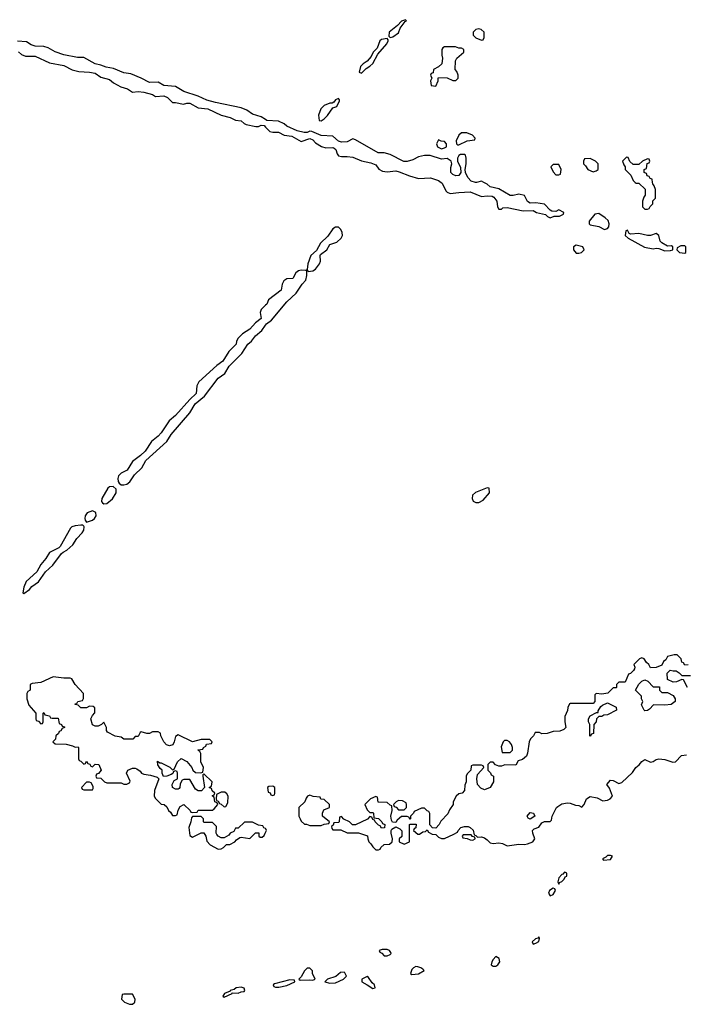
# Model space of a CAD drawing. Header units: inches. Extents: x 2701323 to 2964515, y 494916 to 722124.
# Tile 634 of 656: x 2908282 to 2912941, y 664254 to 671138. Entities that reach past the tile are written whole.
import ezdxf

# ---------------------------------------------------------------- set-up
doc = ezdxf.new("R2010")
doc.units = ezdxf.units.IN
doc.header["$MEASUREMENT"] = 0
for name, color, linetype in [('C9606', 7, 'Continuous'), ('C9607', 7, 'Continuous'), ('C9616', 7, 'Continuous'), ('C9617', 7, 'Continuous')]:
    doc.layers.add(name, color=color, linetype=linetype)

msp = doc.modelspace()

# ---------------------------------------------------------------- linework, layer by layer
at = {"layer": 'C9606', "color": 2, "elevation": 2}
for points in [[(2910000, 669141.7), (2909969, 669111), (2909963.1, 669090), (2909970.4, 669049.6), (2909930, 669019.3), (2909890, 668975.1), (2909838.4, 668941.6), (2909808.2, 668911.8), (2909798, 668890), (2909795.5, 668870), (2909742.8, 668817.2), (2909700.7, 668750), (2909659.9, 668720.1), (2909534.4, 668605.6), (2909521.1, 668578.9), (2909515.1, 668524.9), (2909470, 668482.7), (2909370.3, 668369.7), (2909326.4, 668333.6), (2909270.5, 668250), (2909250, 668226.6), (2909202, 668190), (2909158.8, 668121.1), (2909127.3, 668090), (2909070.6, 668050), (2909032, 667988), (2908990, 667967), (2908973, 667950), (2908967.7, 667930), (2908970.6, 667910), (2908977.5, 667897.5), (2908990, 667886.8), (2909010, 667884.9), (2909030, 667890.5), (2909052.7, 667907.3), (2909084, 667956), (2909136, 668004), (2909164.4, 668055.6), (2909311.3, 668188.7), (2909341.7, 668238.3), (2909471.2, 668388.9), (2909507.9, 668452.1), (2909574, 668506), (2909668.4, 668631.6), (2909716.6, 668663.4), (2909745.3, 668714.7), (2909835.1, 668804.9), (2909877, 668870), (2909900.9, 668890), (2909930, 668927.7), (2909974.7, 668965.3), (2910000, 669002)], [(2910000, 665482.7), (2909987.3, 665487.3), (2909982, 665502), (2909950, 665506), (2909910, 665528), (2909852.7, 665527.3), (2909810, 665486), (2909790, 665486), (2909778, 665462), (2909754, 665450), (2909743.6, 665436.4), (2909710, 665418), (2909690, 665418), (2909668.7, 665428.7), (2909660.2, 665440.2), (2909655.3, 665450), (2909656.4, 665496.4), (2909630, 665526), (2909570, 665526), (2909566, 665530), (2909566, 665550), (2909550, 665566), (2909490, 665566), (2909482, 665558), (2909478, 665530), (2909464.7, 665490), (2909470, 665434), (2909490, 665422), (2909550, 665452), (2909570, 665454), (2909582, 665430), (2909590, 665394), (2909614, 665370), (2909670, 665338), (2909690, 665342), (2909706, 665350), (2909728.4, 665371.6), (2909750, 665372), (2909786, 665390), (2909796.4, 665403.6), (2909820.4, 665419.6), (2909830, 665422), (2909890, 665414), (2909930, 665454), (2909952.7, 665452.7), (2909954, 665430), (2909963.6, 665423.6), (2909976.4, 665423.6), (2909990, 665434), (2909998, 665450), (2910000, 665455)]]:
    msp.add_lwpolyline(points, dxfattribs=at)
for points in [[(2908934.2, 667874.2), (2908910, 667872.7), (2908898.4, 667861.6), (2908856.3, 667790), (2908854, 667770), (2908860.9, 667760.9), (2908870, 667754), (2908890, 667755.5), (2908931.2, 667788.9), (2908957, 667830), (2908956.2, 667856.2)], [(2908790, 667705.1), (2908754, 667690), (2908739.1, 667670), (2908736.3, 667650), (2908738.8, 667638.8), (2908750, 667624.7), (2908790, 667639.3), (2908803.7, 667650), (2908817, 667670), (2908813.3, 667693.3)], [(2908710, 667603.7), (2908670, 667598.9), (2908647.4, 667592.6), (2908636.7, 667583.3), (2908564.1, 667455.9), (2908554.9, 667445.1), (2908490, 667413.2), (2908464, 667370), (2908430, 667329.2), (2908401.3, 667278.7), (2908327.3, 667210), (2908311, 667171), (2908304.7, 667130), (2908310, 667126), (2908350, 667154.8), (2908365.8, 667174.2), (2908412.8, 667207.2), (2908462.6, 667277.4), (2908514.7, 667325.3), (2908575.3, 667404.7), (2908585.1, 667414.9), (2908611.2, 667428.8), (2908652.9, 667467.1), (2908682, 667510), (2908719.5, 667550), (2908729.5, 667570), (2908732.9, 667592.9), (2908730, 667598), (2908723.1, 667603.1)], [(2908516.9, 666543.1), (2908430, 666504), (2908370, 666498), (2908354, 666490), (2908354, 666450), (2908338, 666442), (2908332.7, 666427.3), (2908332, 666390), (2908346.4, 666346.4), (2908394, 666290), (2908394, 666250), (2908398, 666238), (2908412.7, 666232.7), (2908430, 666214), (2908442, 666218), (2908446, 666230), (2908446, 666290), (2908450, 666294), (2908458, 666278), (2908490, 666272), (2908498, 666258), (2908510, 666254), (2908550, 666254), (2908558, 666218), (2908574, 666210), (2908578, 666198), (2908594, 666194), (2908594, 666190), (2908578, 666182), (2908570, 666166), (2908558, 666162), (2908552.7, 666147.3), (2908534, 666130), (2908532.7, 666107.3), (2908514, 666090), (2908530, 666074), (2908607.3, 666072.7), (2908650, 666062), (2908670, 666052), (2908690, 666054), (2908694, 666050), (2908694, 665970), (2908698, 665958), (2908710, 665954), (2908730, 665934), (2908742, 665938), (2908750, 665954), (2908758, 665938), (2908772.7, 665932.7), (2908778, 665918), (2908790, 665914), (2908810, 665934), (2908834, 665930), (2908852, 665890), (2908832.7, 665867.3), (2908818, 665862), (2908814, 665850), (2908818, 665838), (2908850, 665834), (2908874, 665810), (2908890, 665802), (2908990, 665802), (2909010, 665792), (2909030, 665792), (2909050, 665802), (2909054.6, 665814.6), (2909028, 665870), (2909038, 665890), (2909070, 665904.7), (2909090, 665904.7), (2909099.8, 665899.8), (2909123.6, 665883.6), (2909134, 665870), (2909150, 665862), (2909196.9, 665856.9), (2909242, 665842), (2909254, 665830), (2909224.7, 665750), (2909222, 665710), (2909230, 665694), (2909270, 665654), (2909291.6, 665651.6), (2909310, 665634), (2909322, 665610), (2909336.9, 665596.9), (2909350, 665574), (2909370, 665574), (2909382, 665578), (2909388.4, 665611.6), (2909403.1, 665636.9), (2909430, 665652), (2909474, 665610), (2909478, 665598), (2909490, 665594), (2909522, 665598), (2909530, 665612), (2909630, 665612), (2909640.4, 665619.6), (2909666, 665650), (2909662, 665662), (2909646, 665670), (2909642, 665702), (2909628.4, 665708.4), (2909630, 665714), (2909642, 665718), (2909646, 665730), (2909627.3, 665747.3), (2909622, 665762), (2909606, 665770), (2909622, 665778), (2909626, 665810), (2909570, 665866), (2909562, 665858), (2909562, 665850), (2909574, 665770), (2909552.7, 665747.3), (2909530, 665746), (2909510, 665758), (2909470, 665826), (2909430, 665826), (2909418, 665822), (2909403.6, 665796.4), (2909402, 665770), (2909396.9, 665763.1), (2909390, 665758), (2909370, 665758), (2909349, 665769), (2909348, 665790), (2909362, 665818), (2909386, 665830), (2909386, 665870), (2909382, 665882), (2909370, 665886), (2909358, 665882), (2909352.7, 665867.3), (2909339.6, 665860.4), (2909310, 665848), (2909287.3, 665847.3), (2909278, 665870), (2909278, 665890), (2909263.1, 665903.1), (2909248.4, 665928.4), (2909246, 665954), (2909262, 665942), (2909270, 665942), (2909331.6, 665911.6), (2909350, 665894), (2909362, 665898), (2909386, 665950), (2909410, 665972), (2909450, 665952), (2909484.7, 665910), (2909491.6, 665891.6), (2909510, 665874), (2909547.3, 665872.7), (2909562, 665878), (2909566, 665910), (2909548.8, 665948.9), (2909547.3, 666007.3), (2909542, 666022), (2909526, 666030), (2909530, 666034), (2909562, 666038), (2909566, 666050), (2909582, 666058), (2909587.3, 666072.7), (2909622, 666078), (2909626, 666090), (2909610, 666106), (2909550, 666106), (2909490, 666088), (2909390, 666138), (2909370, 666126), (2909362, 666090), (2909351.2, 666068.9), (2909330, 666062), (2909309.1, 666069.1), (2909288.8, 666088.9), (2909268, 666130), (2909266, 666150), (2909250, 666158), (2909210, 666158), (2909190, 666148), (2909170, 666148), (2909130, 666158), (2909124.7, 666155.3), (2909110, 666126), (2909090, 666126), (2909071.6, 666108.4), (2909010, 666108), (2908990, 666122), (2908948.4, 666128.4), (2908896.4, 666156.4), (2908888.4, 666168.4), (2908888, 666190), (2908870, 666226), (2908854, 666210), (2908830, 666198), (2908810, 666198), (2908790, 666208), (2908778, 666250), (2908790, 666274), (2908807.3, 666292.7), (2908807.3, 666327.3), (2908796.4, 666336.4), (2908770, 666338), (2908750, 666326), (2908710, 666326), (2908690, 666346), (2908669.1, 666349.1), (2908670, 666354), (2908682, 666358), (2908688.4, 666371.6), (2908722, 666378), (2908727.3, 666392.7), (2908727.3, 666427.3), (2908668.8, 666488.9), (2908646, 666530), (2908635.3, 666535.3), (2908590, 666533.2)], [(2908770, 665806), (2908750, 665806), (2908714, 665770), (2908718, 665758), (2908730, 665754), (2908790, 665754), (2908796.4, 665763.6), (2908796.4, 665776.4), (2908782, 665802)], [(2909690, 665738), (2909658, 665722), (2909654, 665690), (2909658, 665678), (2909670, 665674), (2909678, 665658), (2909690, 665654), (2909710, 665634), (2909722, 665638), (2909736.4, 665663.6), (2909738, 665710), (2909730, 665726), (2909716.4, 665736.4)], [(2909070, 664326), (2909010, 664326), (2908998, 664322), (2908994, 664290), (2909014, 664270), (2909050, 664254), (2909070, 664254), (2909086, 664270), (2909088, 664290)], [(2909830, 664373.2), (2909794, 664370), (2909782, 664358), (2909754, 664350), (2909754, 664346), (2909714, 664330), (2909702, 664310), (2909710, 664304.7), (2909766, 664330), (2909766, 664334), (2909810, 664332), (2909830, 664342), (2909850, 664344.7), (2909855.3, 664350), (2909850, 664366)]]:
    msp.add_lwpolyline(points, close=True, dxfattribs=at)
at = {"layer": 'C9607', "color": 2, "elevation": 2}
for points in [[(2910000, 670439.7), (2909970, 670459.3), (2909910, 670477), (2909870, 670505.1), (2909830, 670521.2), (2909650, 670558), (2909590, 670575.1), (2909530, 670602.7), (2909430, 670636), (2909371.8, 670671.8), (2909290, 670677.2), (2909250, 670701.2), (2909190, 670698), (2909130, 670729.3), (2909058.6, 670758.6), (2909010, 670766.6), (2908937.5, 670797.5), (2908885.4, 670805.4), (2908850, 670821.2), (2908810, 670829.3), (2908730, 670874), (2908685.4, 670874.6), (2908590, 670892.3), (2908530, 670912.7), (2908481.6, 670941.6), (2908450, 670949.6), (2908390, 670952.3), (2908362, 670962), (2908330, 670982.7), (2908267.2, 670987.2)], [(2908274.4, 670914.4), (2908295.2, 670895.2), (2908323.1, 670883.1), (2908390, 670883), (2908490, 670835.5), (2908590, 670818), (2908648.2, 670788.2), (2908695.2, 670775.2), (2908770.5, 670770.5), (2908810, 670763), (2908850, 670736.3), (2908910, 670720.7), (2908937.5, 670697.5), (2908988, 670668), (2909034.8, 670654.8), (2909070, 670631.3), (2909110, 670634.8), (2909150.7, 670630.7), (2909210, 670614.8), (2909230, 670600.7), (2909290, 670604.9), (2909314.2, 670594.2), (2909350, 670558), (2909370, 670558.8), (2909427.7, 670547.7), (2909450, 670555.5), (2909470, 670554), (2909530, 670521), (2909595.9, 670515.9), (2909690.5, 670470.5), (2909753.7, 670453.7), (2909790, 670436), (2909830, 670430.8), (2909850, 670411.3), (2909865.4, 670405.4), (2909931.6, 670391.6), (2909950, 670391.3), (2909970, 670401), (2909990, 670398), (2910000, 670387.5)]]:
    msp.add_lwpolyline(points, dxfattribs=at)
at = {"layer": 'C9616', "color": 2, "elevation": 2}
for points in [[(2911227.4, 670000), (2911234.4, 669994.4), (2911261.1, 669941.1), (2911270, 669931), (2911290, 669922.8), (2911350, 669930.7), (2911430, 669934), (2911510, 669900.7), (2911550, 669906.8), (2911583.5, 669903.5), (2911596.3, 669896.3), (2911616, 669870), (2911622, 669830), (2911630, 669814), (2911650, 669814), (2911658, 669822), (2911690, 669826), (2911801.4, 669801.4), (2911870, 669804.7), (2911894, 669790), (2911956.9, 669776.9), (2911970, 669762), (2911990, 669752), (2912016.4, 669763.6), (2912054.6, 669765.4), (2912082, 669778), (2912086, 669790), (2912050, 669808), (2912030, 669798), (2912000.4, 669800.4), (2911990, 669806), (2911950, 669848), (2911890, 669858), (2911850, 669855.3), (2911830, 669868), (2911809, 669909), (2911770, 669919), (2911730, 669908.7), (2911710, 669908.7), (2911630, 669955.3), (2911569.1, 669969.1), (2911548.8, 669988.9), (2911526.2, 670000)], [(2911474.4, 670000), (2911470, 669999), (2911467.1, 670000)], [(2912584, 670000), (2912590, 669994), (2912610, 669994), (2912652.7, 669952.7), (2912654, 669910), (2912643.6, 669896.4), (2912634, 669870), (2912634, 669830), (2912650, 669814), (2912670, 669814), (2912682, 669818), (2912687.3, 669832.7), (2912706, 669850), (2912707.3, 669872.7), (2912726, 669890), (2912726, 669950), (2912716.4, 669976.4), (2912706, 669990), (2912704.7, 670000)], [(2910000, 669002), (2910007.3, 669012.7), (2910042, 669038), (2910150, 669164.9), (2910215.1, 669224.9), (2910257, 669290), (2910282.6, 669317.4), (2910289.8, 669350), (2910288.7, 669388.7), (2910276.3, 669383.7), (2910250, 669385.7), (2910230, 669381.1), (2910212.9, 669367.1), (2910191.5, 669328.5), (2910150, 669325.7), (2910127.8, 669312.2), (2910117.3, 669290), (2910110, 669246), (2910021.7, 669178.3), (2910008.4, 669150), (2910000, 669141.7)], [(2912952.7, 666627.3), (2912930, 666626), (2912922, 666642), (2912910, 666646), (2912906, 666670), (2912876.4, 666696.4), (2912856.4, 666696.4), (2912810, 666686), (2912796.9, 666663.1), (2912782, 666650), (2912770, 666626), (2912730, 666608), (2912690, 666606), (2912678, 666630), (2912663.1, 666643.1), (2912646, 666670), (2912630, 666675.3), (2912614, 666670), (2912574, 666630), (2912582, 666610), (2912579.6, 666600.4), (2912572.7, 666587.3), (2912550, 666566), (2912538, 666562), (2912512.7, 666507.3), (2912470, 666506), (2912454, 666490), (2912454, 666470), (2912450, 666466), (2912430, 666466), (2912391.6, 666428.4), (2912350, 666422), (2912310, 666426), (2912302, 666418), (2912302, 666370), (2912290, 666358), (2912130, 666358), (2912125.4, 666354.6), (2912112, 666330), (2912111.6, 666308.4), (2912092.7, 666267.3), (2912092, 666230), (2912098, 666190), (2912085.4, 666174.6), (2912056.9, 666163.1), (2912010, 666162), (2911967.3, 666147.3), (2911930, 666146), (2911914.6, 666154.6), (2911884.7, 666155.3), (2911872, 666130), (2911852, 666110), (2911842, 666090), (2911831.3, 666010), (2911824.7, 665990), (2911795.3, 665964.7), (2911764.7, 665955.3), (2911750, 665926), (2911672.7, 665927.3), (2911650, 665918), (2911630, 665918), (2911607.3, 665927.3), (2911590, 665946), (2911570, 665946), (2911554, 665930), (2911554, 665890), (2911572.7, 665872.7), (2911578, 665858), (2911594, 665850), (2911594, 665810), (2911571, 665769), (2911530, 665754), (2911504.7, 665764.7), (2911482, 665790), (2911478, 665830), (2911480.4, 665859.6), (2911526, 665910), (2911522, 665922), (2911510, 665926), (2911450, 665926), (2911438, 665922), (2911434, 665890), (2911410, 665866), (2911402, 665850), (2911402, 665810), (2911392.7, 665787.3), (2911391.6, 665748.4), (2911374, 665730), (2911350, 665726), (2911331.6, 665708.4), (2911312, 665670), (2911311.3, 665650), (2911286.4, 665613.6), (2911275.3, 665584.7), (2911225.4, 665534.6), (2911214, 665510), (2911190, 665486), (2911167.3, 665487.3), (2911148, 665508), (2911147.3, 665587.3), (2911142, 665602), (2911130, 665606), (2911110, 665626), (2911090, 665626), (2911038, 665602), (2911034, 665590), (2911014, 665570), (2911014, 665550), (2911010, 665546), (2911002, 665562), (2910990, 665566), (2910950, 665566), (2910919.6, 665540.4), (2910910, 665526), (2910887.3, 665527.3), (2910880.4, 665540.4), (2910875.3, 665570), (2910886, 665610), (2910882, 665642), (2910870, 665646), (2910850, 665666), (2910787.3, 665667.3), (2910782, 665702), (2910770, 665706), (2910734, 665690), (2910694, 665650), (2910710, 665614), (2910722, 665602), (2910730, 665594), (2910750, 665594), (2910754, 665590), (2910758, 665558), (2910790, 665554), (2910814, 665530), (2910818, 665518), (2910834, 665510), (2910832.7, 665487.3), (2910810, 665486), (2910802, 665502), (2910790, 665506), (2910766, 665530), (2910762, 665542), (2910750, 665546), (2910742, 665562), (2910730, 665566), (2910711.6, 665548.4), (2910630, 665508), (2910608.4, 665508.4), (2910586, 665530), (2910547.3, 665547.3), (2910530, 665566), (2910518, 665562), (2910514, 665530), (2910510, 665526), (2910478, 665522), (2910472.7, 665507.3), (2910462, 665498), (2910463.6, 665483.6), (2910470, 665474), (2910527.3, 665472.7), (2910570, 665452), (2910650, 665452), (2910712, 665432), (2910714, 665410), (2910722, 665390), (2910736.9, 665376.9), (2910750, 665354), (2910770, 665334), (2910790, 665334), (2910802, 665338), (2910806, 665350), (2910828.4, 665371.6), (2910867.3, 665372.7), (2910886, 665390), (2910888, 665410), (2910878, 665450), (2910878, 665470), (2910882, 665478), (2910910, 665494), (2910939.8, 665479.8), (2910952.7, 665467.3), (2910952, 665428), (2910934, 665410), (2910934, 665390), (2910970, 665374), (2911006, 665390), (2911006, 665510), (2911010, 665514), (2911052.7, 665512.7), (2911051.6, 665488.4), (2911038, 665482), (2911034, 665470), (2911063.6, 665443.6), (2911076.4, 665443.6), (2911100.4, 665459.6), (2911118, 665462), (2911130, 665474), (2911138, 665458), (2911163.6, 665443.6), (2911190, 665442), (2911210, 665422), (2911230, 665414), (2911250, 665414), (2911316.4, 665443.6), (2911342, 665458), (2911346, 665470), (2911366, 665490), (2911390, 665496), (2911416, 665496), (2911431.3, 665491.3), (2911451.3, 665471.3), (2911458, 665438), (2911470, 665434), (2911482, 665422), (2911510, 665424.7), (2911530, 665418), (2911550, 665404.7), (2911570, 665382.8), (2911590, 665378.8), (2911630, 665382.8), (2911657.3, 665377.3), (2911690, 665362.8), (2911770, 665374.8), (2911810, 665371), (2911830, 665376), (2911868.8, 665391.1), (2911882, 665410), (2911868, 665450), (2911866, 665470), (2911878, 665482), (2911910, 665492), (2911930, 665522), (2911948.8, 665531.1), (2911990, 665532), (2911999, 665541), (2912004, 665570), (2912034, 665630), (2912042, 665638), (2912070, 665654.8), (2912110, 665662.8), (2912130, 665661), (2912165.4, 665645.4), (2912190, 665644.7), (2912210, 665632), (2912228, 665650), (2912244, 665690), (2912270, 665706.8), (2912316.8, 665696.8), (2912356.9, 665676.9), (2912390, 665680.7), (2912408.7, 665690), (2912424, 665710), (2912404.7, 665764.7), (2912386, 665790), (2912410, 665822), (2912430, 665818), (2912470, 665798), (2912490, 665804.7), (2912564.7, 665875.3), (2912589, 665910), (2912612.3, 665927.7), (2912630, 665951.3), (2912650, 665964.7), (2912690, 665946), (2912710, 665951.3), (2912730, 665966), (2912750, 665970.8), (2912790, 665966), (2912846.4, 665946.4), (2912866, 665950), (2912907.3, 665992.7), (2912942, 665998)], [(2912948.8, 666468.9), (2912922, 666522), (2912910, 666526), (2912871.6, 666508.4), (2912850, 666506), (2912810, 666526), (2912806, 666570), (2912828.7, 666591.3), (2912850, 666584.7), (2912870, 666584.7), (2912892, 666572), (2912910, 666554), (2912970, 666554)], [(2910000, 665455), (2910006, 665470), (2910002, 665482), (2910000, 665482.7)]]:
    msp.add_lwpolyline(points, dxfattribs=at)
for points in [[(2912330, 669782), (2912302, 669778), (2912262, 669730), (2912262, 669710), (2912270, 669704.7), (2912330, 669691.3), (2912370, 669671), (2912390, 669678), (2912399, 669690), (2912401.2, 669710), (2912393.6, 669733.6), (2912373.6, 669753.6)], [(2910490, 669687.3), (2910470, 669675.1), (2910435.6, 669624.4), (2910385.3, 669574.8), (2910355.2, 669524.8), (2910316.3, 669490), (2910295.5, 669430), (2910290.7, 669390.7), (2910298, 669378), (2910330, 669383), (2910350, 669394), (2910378, 669430), (2910384.5, 669450), (2910381.2, 669490), (2910384.5, 669495.5), (2910429.3, 669530), (2910450, 669567.3), (2910498.4, 669581.6), (2910529.5, 669610.5), (2910537.2, 669630), (2910536, 669650), (2910526.6, 669670), (2910510, 669686.6)], [(2912530, 669666), (2912518, 669662), (2912514, 669630), (2912534, 669610), (2912648.6, 669548.5), (2912710, 669536), (2912730, 669541), (2912750, 669538), (2912790, 669521), (2912830, 669524.7), (2912846, 669530), (2912846, 669550), (2912838, 669558), (2912810, 669555.3), (2912770, 669578), (2912758, 669590), (2912748, 669630), (2912730, 669642), (2912690.8, 669629.2), (2912670, 669629.3), (2912610, 669642.7), (2912550, 669638), (2912542, 669642)], [(2912170, 669562), (2912152, 669550), (2912151.3, 669530), (2912170, 669506), (2912190, 669506), (2912208.8, 669511.1), (2912228, 669530), (2912218, 669550)], [(2912930, 669558), (2912903.6, 669556.4), (2912878, 669542), (2912874, 669530), (2912894, 669510), (2912930, 669504.7), (2912938, 669510), (2912938, 669550)], [(2911550, 667866), (2911467.1, 667832.9), (2911446.4, 667813.6), (2911444.7, 667790), (2911451.6, 667771.6), (2911470, 667762), (2911490, 667762), (2911520.4, 667779.6), (2911566, 667830), (2911562, 667862)], [(2912770, 666434), (2912810, 666434), (2912850, 666414), (2912862, 666390), (2912862, 666370), (2912834, 666350), (2912790, 666346), (2912712.7, 666347.3), (2912683.6, 666316.4), (2912670, 666308), (2912650, 666306), (2912646, 666310), (2912628.8, 666348.9), (2912638, 666370), (2912628, 666390), (2912627.3, 666407.3), (2912586, 666450), (2912608.7, 666491.3), (2912630, 666514), (2912650, 666522), (2912672.7, 666512.7), (2912710, 666474), (2912752.7, 666472.7), (2912754, 666450)], [(2912270, 666126), (2912266, 666130), (2912266, 666210), (2912258, 666230), (2912258, 666250), (2912268.8, 666271.1), (2912314, 666294), (2912326, 666294), (2912326, 666306), (2912344, 666336), (2912354.6, 666345.4), (2912390, 666362), (2912451.2, 666331.1), (2912454, 666310), (2912390, 666278), (2912364.7, 666275.3), (2912350, 666266), (2912330, 666266), (2912314, 666250), (2912311.6, 666228.4), (2912294, 666210), (2912291.6, 666148.4), (2912278, 666142)], [(2911690, 666098), (2911670, 666098), (2911662, 666090), (2911646.4, 666053.6), (2911654, 666014), (2911710, 666014), (2911726, 666030), (2911726, 666050), (2911718, 666070), (2911706, 666090)], [(2910050, 665778), (2910023.6, 665776.4), (2910014, 665770), (2910018, 665738), (2910032.7, 665732.7), (2910038, 665718), (2910050, 665714), (2910062, 665718), (2910066, 665730), (2910066, 665770)], [(2910310, 665715.3), (2910294, 665710), (2910283.6, 665696.4), (2910274, 665670), (2910234, 665630), (2910234, 665570), (2910242, 665550), (2910250, 665534), (2910272.7, 665512.7), (2910287.3, 665512.7), (2910310, 665504.7), (2910390, 665504.7), (2910410, 665514), (2910442, 665518), (2910446, 665530), (2910398, 665570), (2910398, 665590), (2910407.3, 665612.7), (2910446, 665630), (2910446, 665650), (2910410, 665686), (2910387.3, 665687.3), (2910382, 665702), (2910332.7, 665707.3)], [(2910930, 665678), (2910914, 665670), (2910894, 665650), (2910898, 665638), (2910912.7, 665632.7), (2910930, 665614), (2910970, 665614), (2910986, 665630), (2910986, 665650), (2910982, 665662), (2910956.4, 665676.4)], [(2911850, 665548.7), (2911836.4, 665556.4), (2911828, 665570), (2911850, 665596), (2911874, 665590), (2911882, 665570)], [(2911438, 665438), (2911382, 665438), (2911374, 665430), (2911378, 665418), (2911410, 665414), (2911430, 665404.7), (2911450, 665402), (2911466, 665410), (2911462, 665422), (2911447.3, 665427.3)], [(2912410, 665295.3), (2912390, 665294), (2912378, 665282), (2912354, 665270), (2912362, 665262), (2912410, 665266), (2912426, 665290)], [(2912090, 665178), (2912076.9, 665163.1), (2912070, 665162), (2912050, 665138), (2912042, 665110), (2912050, 665094), (2912055.3, 665104.7), (2912070, 665112), (2912088, 665130), (2912095.3, 665144.7), (2912106, 665150), (2912106, 665170), (2912096.4, 665176.4)], [(2912010, 665066), (2911984.7, 665050), (2911978, 665030), (2911990, 665012), (2912010, 665022), (2912026, 665050), (2912022, 665062)], [(2911910, 664726), (2911903.6, 664716.4), (2911887.3, 664712.7), (2911864.7, 664690), (2911870, 664674), (2911890, 664681), (2911910, 664694), (2911914.6, 664714.6)], [(2910850, 664638), (2910816.4, 664636.4), (2910794, 664630), (2910798, 664618), (2910812.7, 664612.7), (2910830, 664594), (2910850, 664594), (2910870, 664602), (2910878, 664610), (2910876.4, 664616.4), (2910866, 664630)], [(2911610, 664588), (2911590, 664568), (2911581, 664550), (2911578, 664530), (2911590, 664521), (2911610, 664520.7), (2911624, 664530), (2911637.2, 664550), (2911633.6, 664573.6)], [(2911050, 664518), (2911034, 664510), (2911023.6, 664496.4), (2911014, 664470), (2911022, 664462), (2911070, 664466.8), (2911108, 664490), (2911100.4, 664500.4), (2911086, 664510), (2911063.6, 664516.4)], [(2910310, 664506), (2910290, 664506), (2910272, 664488), (2910250, 664446), (2910234, 664430), (2910242, 664422), (2910310, 664426), (2910330, 664422), (2910346, 664430), (2910328.4, 664468.4), (2910327.3, 664487.3)], [(2910550, 664478), (2910523.6, 664476.4), (2910491.6, 664448.4), (2910434, 664430), (2910414, 664410), (2910450, 664401), (2910490, 664404), (2910546, 664430), (2910566, 664450), (2910554.6, 664474.6)], [(2910710, 664448), (2910674, 664430), (2910674, 664410), (2910711.3, 664391.3), (2910750, 664364.7), (2910766, 664370), (2910762, 664390), (2910744.7, 664404.7), (2910720.4, 664440.4)], [(2910170, 664426), (2910062, 664398), (2910054, 664390), (2910058, 664378), (2910070, 664374), (2910094, 664374), (2910150, 664386), (2910206, 664410), (2910202, 664422)]]:
    msp.add_lwpolyline(points, close=True, dxfattribs=at)
at = {"layer": 'C9617', "color": 2, "elevation": 2}
for points in [[(2910978, 671138), (2910950, 671128), (2910922.8, 671097.2), (2910864.7, 671050), (2910862, 671022), (2910870, 671014), (2910890, 671018), (2910930, 671046), (2910942, 671078), (2910975.3, 671124.7), (2910986, 671130)], [(2911490, 671074), (2911470, 671068.7), (2911451.3, 671050), (2911452, 671030), (2911470, 671012), (2911510, 670994), (2911522, 670998), (2911527.3, 671012.7), (2911528, 671050), (2911506, 671070)], [(2910850, 671006), (2910810, 670999), (2910798, 670990), (2910781, 670939), (2910752, 670910), (2910738.8, 670881.2), (2910711.2, 670848.9), (2910682, 670830), (2910664.7, 670810), (2910654, 670770), (2910670, 670764.7), (2910703.1, 670796.9), (2910730, 670812), (2910750, 670832), (2910784, 670896), (2910848.7, 670970), (2910858, 670990), (2910858, 670998)], [(2911328.4, 670948.4), (2911250, 670948), (2911239.6, 670940.4), (2911232, 670930), (2911232, 670890), (2911238, 670870), (2911232, 670830), (2911210, 670808), (2911174, 670790), (2911172.7, 670767.3), (2911158, 670762), (2911154, 670750), (2911162, 670730), (2911154, 670710), (2911158, 670678), (2911190, 670674), (2911206, 670710), (2911206, 670730), (2911210, 670734), (2911270, 670732), (2911310, 670714), (2911330, 670714), (2911346, 670730), (2911346, 670750), (2911336.4, 670776.4), (2911326, 670790), (2911328.7, 670850), (2911338, 670870), (2911386, 670910), (2911386, 670930), (2911370, 670938), (2911350, 670938)], [(2910510, 670586), (2910490, 670578), (2910478, 670562), (2910464.7, 670555.3), (2910450, 670554), (2910410, 670537.2), (2910385.8, 670514.2), (2910371.3, 670470), (2910374, 670434), (2910390, 670432), (2910410, 670444.7), (2910432.5, 670467.5), (2910470, 670522), (2910498, 670530), (2910518, 670570), (2910518, 670578)], [(2911210, 670298), (2911194, 670270), (2911202, 670250), (2911230, 670234), (2911250, 670242), (2911266, 670250), (2911266, 670270), (2911250, 670286), (2911228, 670288)], [(2911370, 670348), (2911352, 670330), (2911332, 670290), (2911334, 670270), (2911342, 670262), (2911350, 670262), (2911410, 670292), (2911462, 670298), (2911466, 670310), (2911446, 670330), (2911407.3, 670347.3)], [(2912270, 670168), (2912230, 670166), (2912222, 670150), (2912222, 670130), (2912236.9, 670116.9), (2912251.6, 670091.6), (2912290, 670074), (2912310, 670082), (2912326, 670090), (2912326, 670130), (2912306, 670150)], [(2912050, 670126), (2912010, 670126), (2911994, 670110), (2912010, 670074), (2912030, 670054), (2912050, 670054), (2912062, 670058), (2912066, 670090)]]:
    msp.add_lwpolyline(points, close=True, dxfattribs=at)
for points in [[(2911467.1, 670000), (2911438, 670010), (2911414.6, 670034.6), (2911398, 670070), (2911395.3, 670090), (2911402, 670130), (2911402, 670170), (2911398, 670190), (2911390, 670195.3), (2911363.6, 670196.4), (2911351.6, 670188.4), (2911342, 670170), (2911342, 670150), (2911363.6, 670103.6), (2911364.7, 670070), (2911350, 670048), (2911330, 670045.2), (2911310, 670055.3), (2911295.3, 670070), (2911294.6, 670105.4), (2911302, 670130), (2911298, 670150), (2911270, 670168), (2911230, 670162), (2911150, 670188.7), (2911110, 670189), (2911070, 670179), (2911030, 670159), (2910990, 670146), (2910966.6, 670146.6), (2910870, 670196), (2910830, 670206), (2910787.2, 670207.2), (2910630, 670299), (2910610, 670304), (2910570, 670283.7), (2910530, 670280.9), (2910509.5, 670289.5), (2910470, 670322.7), (2910389.4, 670329.4), (2910323.6, 670356.4), (2910310, 670358), (2910291, 670349), (2910270.9, 670349.1), (2910220.7, 670360.7), (2910150, 670392.7), (2910130, 670409.2), (2910090, 670429.3), (2910010, 670433.2), (2910000, 670439.7)], [(2910000, 670387.5), (2910030, 670356), (2910050.7, 670350.7), (2910090, 670350.7), (2910130, 670331), (2910183.5, 670323.5), (2910250, 670287.3), (2910310, 670306.8), (2910330, 670298), (2910350, 670276), (2910390.5, 670250.5), (2910422, 670242), (2910470, 670244), (2910479.3, 670239.3), (2910490.4, 670230.4), (2910499.8, 670199.8), (2910510, 670186.8), (2910530, 670180.5), (2910570, 670182), (2910610, 670176.3), (2910670.4, 670150.4), (2910736.4, 670136.4), (2910770, 670122.8), (2910792.4, 670092.4), (2910818, 670078), (2910850, 670074), (2910910, 670080.5), (2910934.9, 670074.9), (2911005.2, 670045.2), (2911070, 670026.8), (2911152.5, 670032.5), (2911210, 670014), (2911227.4, 670000)], [(2912704.7, 670000), (2912702, 670022), (2912687.3, 670027.3), (2912682, 670042), (2912667.3, 670047.3), (2912662, 670062), (2912646, 670070), (2912646, 670090), (2912662, 670098), (2912667.3, 670132.7), (2912682, 670138), (2912686, 670150), (2912682, 670162), (2912670, 670166), (2912634, 670150), (2912610, 670126), (2912570, 670126), (2912547.3, 670147.3), (2912534.6, 670174.6), (2912523.6, 670176.4), (2912494, 670150), (2912503.6, 670123.6), (2912514, 670110), (2912514, 670090), (2912554, 670050), (2912570, 670014), (2912584, 670000)], [(2911526.2, 670000), (2911510, 670008), (2911474.4, 670000)]]:
    msp.add_lwpolyline(points, dxfattribs=at)

doc.saveas('drawing.dxf')
